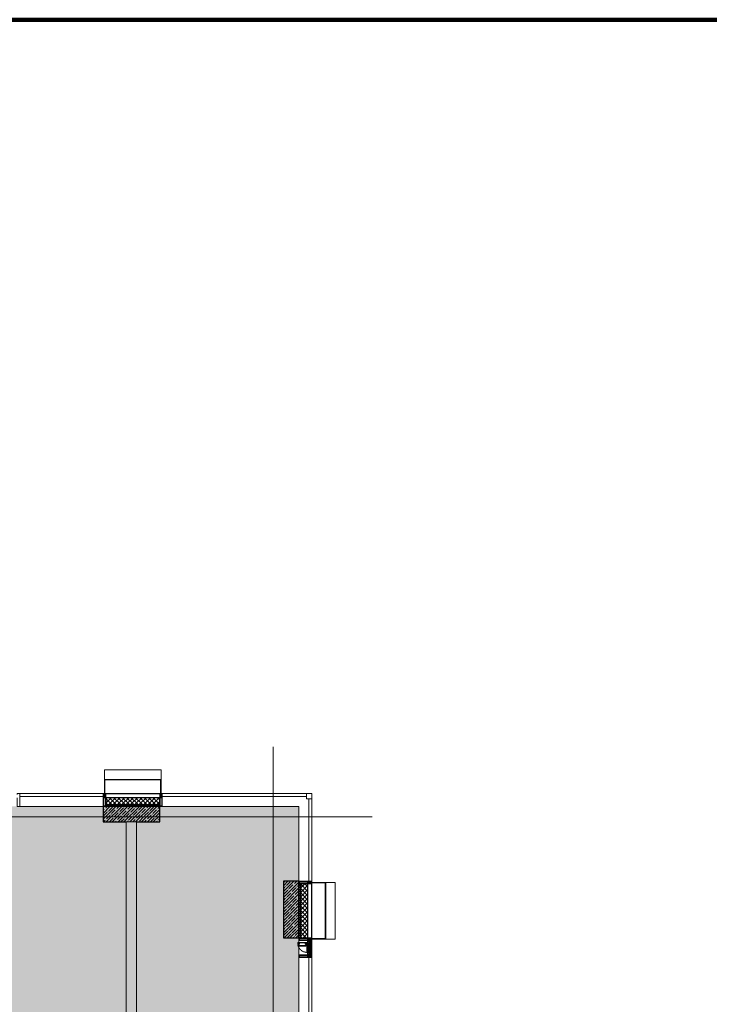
# Model space of a CAD drawing. Header units: millimetres. Extents: x -551130 to 178656, y -69521 to 202936.
# Tile 339 of 402: x -160223 to -146831, y 183830 to 202936. Entities that reach past the tile are written whole.
import ezdxf

# ---------------------------------------------------------------- set-up
doc = ezdxf.new("R2010")
doc.units = ezdxf.units.MM
doc.linetypes.add('-D1-02х01', pattern=[3, 2, -1])
doc.linetypes.add('-D1d1-15x02', pattern=[19, 15, -2, 0, -2])
doc.layers.get('Defpoints').update_dxf_attribs({"color": 31})
for name, color, linetype, lineweight in [('_0', 7, 'Continuous', 13), ('A-COLS', 7, 'Continuous', 5), ('A-DETL-GENF', 7, 'Continuous', 5), ('A-GLAZ', 7, 'Continuous', 5), ('A-GLAZ-CURT', 8, 'Continuous', 5), ('A-GLAZ-CWMG', 8, 'Continuous', 5), ('A-WALL', 7, 'Continuous', 5), ('A-WALL-FNSH', 8, 'Continuous', 5), ('I-WALL', 7, 'Continuous', 5), ('S-COLS', 7, 'Continuous', 5), ('S-GRID', 7, 'Continuous', 5)]:
    doc.layers.add(name, color=color, linetype=linetype, lineweight=lineweight)
pattern_1 = [(45, (0, 0), (-21.213203, 21.213203), []), (135, (0, 0), (-21.213203, -21.213203), [])]
pattern_2 = [(45, (0, 0), (-42.42641, 42.42641), []), (135, (0, 0), (-42.42641, -42.42641), [])]
pattern_3 = [(45, (-192252.935, 158219.386), (-57.02463, 57.02463), []), (45, (-192195.91, 158219.386), (-57.02463, 57.02463), [100.806, -20.161, 3.353, -16.808])]

# ---------------------------------------------------------------- blocks, each defined once
blk = doc.blocks.new('System Panel - A_PAN_Glass-5114044-50_AS_M_L17')
at = {"layer": 'A-GLAZ-CURT'}
for p, q in [((800, 55), (-800, 55)), ((-800, 55), (-800, 0)), ((-800, 0), (800, 0)), ((800, 0), (800, 55))]:
    blk.add_line(p, q, dxfattribs=at)
blk = doc.blocks.new('Rectangular Mullion - R_StandardFrame_50Wx250H-3574729-50_AS_M_L17')
at = {"layer": 'A-GLAZ-CWMG'}
blk.add_line((37450, 29450), (37450, 28000), dxfattribs=at)
blk = doc.blocks.new('Rectangular Mullion - 50Wx250H-2623690-50_AS_M_L17')
at = {"layer": 'A-DETL-GENF'}
for p, q in [((-25, 65), (-25, 250)), ((-25, 250), (0, 250)), ((-23, 237), (0, 237)), ((-23, 237), (-23, 74)), ((-15, 84), (-15, 237)), ((25, 250), (0, 250)), ((23, 237), (0, 237)), ((15, 84), (15, 237)), ((23, 237), (23, 74)), ((25, 65), (25, 250)), ((-14, 65), (-25, 65)), ((-24, 15), (-25, 14)), ((-25, 0), (-25, 14)), ((-22, 17), (-24, 17)), ((-24, 17), (-24, 15)), ((-23, 11), (-24, 15)), ((-23, 11), (-24, 10)), ((-24, 1), (-24, 10)), ((-24, 1), (-12, 1)), ((0, 84), (-23, 84)), ((-1, 74), (-23, 74)), ((-23, 10), (-22, 8)), ((-22, 17), (-22, 16)), ((-22, 16), (-21, 16)), ((-22, 8), (-22, 4)), ((-21, 4), (-22, 4)), ((-19, 18), (-21, 16)), ((-21, 4), (-21, 6)), ((-21, 6), (-14, 6)), ((-18, 17), (-19, 18)), ((-7, 17), (-18, 17)), ((-14, 71), (-14, 65)), ((-10, 71), (-14, 71)), ((-14, 6), (-14, 4)), ((-13, 4), (-14, 4)), ((-13, 8), (-11, 11)), ((-13, 8), (-12, 7)), ((-13, 4), (-12, 7)), ((-12, 9), (-12, 15)), ((-12, 15), (0, 15)), ((-12, 1), (-12, 7)), ((-10, 11), (-11, 11)), ((-10, 53), (-10, 71)), ((-9, 53), (-10, 53)), ((-10, 53), (-10, 17)), ((-10, 17), (-8, 17)), ((-10, 1), (-10, 11)), ((-5, 1), (-10, 1)), ((-9, 53), (-7, 55)), ((-9, 18), (-9, 23)), ((-8, 18), (-9, 18)), ((-9, 23), (-2, 30)), ((-8, 17), (-8, 18)), ((-7, 65), (-6, 67)), ((-7, 65), (-7, 55)), ((-7, 18), (-7, 17)), ((-3, 18), (-7, 18)), ((-4, 67), (-6, 67)), ((0, 8), (-5, 8)), ((-5, 1), (-5, 8)), ((-4, 67), (-3, 65)), ((-3, 65), (-3, 55)), ((-1, 53), (-3, 55)), ((-3, 18), (-3, 17)), ((-3, 17), (0, 17)), ((-2, 30), (0, 30)), ((0, 53), (-1, 53)), ((0, 84), (23, 84)), ((0, 53), (1, 53)), ((2, 30), (0, 30)), ((3, 17), (0, 17)), ((0, 15), (0, 17)), ((0, 15), (0, 17)), ((12, 15), (0, 15)), ((0, 0), (0, 8)), ((0, 8), (5, 8)), ((0, 0), (0, 8)), ((1, 74), (23, 74)), ((1, 53), (3, 55)), ((8, 23), (2, 30)), ((4, 67), (3, 65)), ((3, 65), (3, 55)), ((3, 18), (3, 17)), ((3, 18), (7, 18)), ((4, 67), (6, 67)), ((5, 1), (5, 8)), ((5, 1), (10, 1)), ((7, 65), (6, 67)), ((7, 65), (7, 55)), ((9, 53), (7, 55)), ((7, 18), (7, 17)), ((7, 17), (18, 17)), ((8, 18), (8, 18)), ((8, 17), (8, 18)), ((10, 17), (8, 17)), ((9, 53), (10, 53)), ((8, 18), (8, 23)), ((10, 71), (14, 71)), ((10, 53), (10, 71)), ((10, 53), (10, 17)), ((10, 11), (11, 11)), ((10, 1), (10, 11)), ((13, 8), (11, 11)), ((12, 9), (12, 15)), ((13, 8), (12, 7)), ((13, 4), (12, 7)), ((12, 1), (12, 7)), ((24, 1), (12, 1)), ((13, 4), (14, 4)), ((14, 71), (14, 65)), ((14, 65), (25, 65)), ((21, 6), (14, 6)), ((14, 6), (14, 4)), ((18, 17), (19, 18)), ((19, 18), (21, 16)), ((22, 16), (21, 16)), ((21, 4), (21, 6)), ((21, 4), (22, 4)), ((22, 17), (22, 16)), ((22, 17), (24, 17)), ((23, 10), (22, 8)), ((22, 8), (22, 4)), ((23, 11), (24, 15)), ((23, 11), (24, 10)), ((24, 17), (24, 15)), ((24, 15), (25, 14)), ((24, 1), (24, 10)), ((25, 0), (25, 14)), ((-25, 0), (0, 0)), ((25, 0), (0, 0))]:
    blk.add_line(p, q, dxfattribs=at)
for centre, start, end in [((-1, 73), 360, 90), ((1, 73), 90, 180)]:
    blk.add_arc(centre, 0.5, start, end, dxfattribs=at)
blk = doc.blocks.new('Rectangular Mullion - R_StandardFrame_50Wx250H-4796333-50_AS_M_L17')
at = {"layer": 'A-GLAZ-CWMG', "lineweight": 9}
for p, q in [((-25, -250), (-25, 0)), ((-25, 0), (25, 0)), ((25, 0), (25, -250)), ((25, -250), (-25, -250))]:
    blk.add_line(p, q, dxfattribs=at)
blk = doc.blocks.new('System Panel - A_PAN_Glass-5114043-50_AS_M_L17')
at = {"layer": 'A-GLAZ-CURT'}
for p, q in [((785, 55), (-785, 55)), ((-785, 55), (-785, 0)), ((785, 0), (785, 55)), ((-785, 0), (785, 0))]:
    blk.add_line(p, q, dxfattribs=at)
blk = doc.blocks.new('Rectangular Mullion - R_StandardFrame_50Wx250H-3342956-50_AS_M_L17')
at = {"layer": 'A-GLAZ-CWMG'}
blk.add_line((37450, 26520), (37450, 24950), dxfattribs=at)
blk = doc.blocks.new('System Panel - A_PAN_Glass-5026825-50_AS_M_L17')
at = {"layer": 'A-GLAZ-CURT'}
for p, q in [((1400, 0), (-1400, 0)), ((-1400, 0), (-1400, -55)), ((1400, -55), (1400, 0)), ((-1400, -55), (1400, -55))]:
    blk.add_line(p, q, dxfattribs=at)
blk = doc.blocks.new('Rectangular Mullion - R_StandardFrame_50Wx250H-3574730-50_AS_M_L17')
at = {"layer": 'A-GLAZ-CWMG'}
blk.add_line((37450, 29450), (34800, 29450), dxfattribs=at)
blk = doc.blocks.new('Quad Corner Mullion - Q_0_100_-50-4053658-50_AS_M_L17')
at = {"layer": 'A-GLAZ-CWMG', "lineweight": 9}
for p, q in [((-100, 100), (0, 100)), ((-100, 0), (-100, 100)), ((0, 0), (-100, 0)), ((0, 100), (0, 0))]:
    blk.add_line(p, q, dxfattribs=at)
blk = doc.blocks.new('Rectangular Mullion - R_StandardFrame_50Wx250H-4049022-50_AS_M_L17')
at = {"layer": 'A-GLAZ-CWMG', "lineweight": 9}
for p, q in [((-25, 0), (-25, 250)), ((-25, 250), (25, 250)), ((25, 250), (25, 0)), ((25, 0), (-25, 0))]:
    blk.add_line(p, q, dxfattribs=at)
blk = doc.blocks.new('System Panel - A_PAN_Glass-5026823-50_AS_M_L17')
at = {"layer": 'A-GLAZ-CURT'}
for p, q in [((810, 0), (-810, 0)), ((-810, 0), (-810, -55)), ((810, -55), (810, 0)), ((-810, -55), (810, -55))]:
    blk.add_line(p, q, dxfattribs=at)
blk = doc.blocks.new('Rectangular Mullion - R_StandardFrame_50Wx250H-3342963-50_AS_M_L17')
at = {"layer": 'A-GLAZ-CWMG'}
blk.add_line((21250, 29450), (19630, 29450), dxfattribs=at)
blk = doc.blocks.new('Rectangular Mullion - R_StandardFrame_50Wx250H-3538113-50_AS_M_L17')
at = {"layer": 'A-GLAZ-CWMG', "lineweight": 9}
for p, q in [((-25, 84), (-25, 250)), ((-25, 250), (25, 250)), ((25, 250), (25, 0)), ((-25, 0), (-25, 17)), ((25, 0), (-25, 0))]:
    blk.add_line(p, q, dxfattribs=at)
blk = doc.blocks.new('Rectangular Mullion - 50Wx250H-V1-50_AS_M_L17')
at = {"layer": 'A-DETL-GENF'}
for p, q in [((-25, 84), (-25, 250)), ((-25, 250), (0, 250)), ((-23, 237), (0, 237)), ((-23, 237), (-23, 84)), ((-15, 84), (-15, 237)), ((25, 250), (0, 250)), ((23, 237), (0, 237)), ((15, 84), (15, 237)), ((23, 237), (23, 74)), ((25, 65), (25, 250)), ((-24, 15), (-25, 14)), ((-25, 0), (-25, 14)), ((-24, 17), (-24, 15)), ((-23, 11), (-24, 15)), ((-23, 11), (-24, 10)), ((-24, 1), (-24, 10)), ((-24, 1), (-12, 1)), ((-23, 10), (-22, 8)), ((-22, 17), (-22, 16)), ((-22, 16), (-21, 16)), ((-22, 8), (-22, 4)), ((-21, 4), (-22, 4)), ((-20, 17), (-21, 16)), ((-21, 4), (-21, 6)), ((-21, 6), (-14, 6)), ((-7, 17), (-18, 17)), ((0, 84), (-15, 84)), ((-1, 74), (-15, 74)), ((-14, 6), (-14, 4)), ((-13, 4), (-14, 4)), ((-13, 8), (-11, 11)), ((-13, 8), (-12, 7)), ((-13, 4), (-12, 7)), ((-10, 71), (-12, 71)), ((-12, 9), (-12, 15)), ((-12, 15), (0, 15)), ((-12, 1), (-12, 7)), ((-10, 11), (-11, 11)), ((-10, 57), (-10, 71)), ((-10, 1), (-10, 11)), ((-5, 1), (-10, 1)), ((-7, 65), (-6, 67)), ((-7, 65), (-7, 57)), ((-4, 67), (-6, 67)), ((0, 8), (-5, 8)), ((-5, 1), (-5, 8)), ((-4, 67), (-3, 65)), ((-3, 65), (-3, 57)), ((-3, 17), (0, 17)), ((0, 84), (23, 84)), ((3, 17), (0, 17)), ((0, 15), (0, 17)), ((0, 15), (0, 17)), ((12, 15), (0, 15)), ((0, 0), (0, 8)), ((0, 8), (5, 8)), ((0, 0), (0, 8)), ((1, 74), (23, 74)), ((4, 67), (3, 65)), ((3, 65), (3, 57)), ((4, 67), (6, 67)), ((5, 1), (5, 8)), ((5, 1), (10, 1)), ((7, 65), (6, 67)), ((8, 23), (6, 25)), ((6, 18), (7, 18)), ((7, 65), (7, 55)), ((9, 53), (7, 55)), ((7, 18), (7, 17)), ((7, 17), (18, 17)), ((8, 18), (8, 18)), ((8, 17), (8, 18)), ((10, 17), (8, 17)), ((9, 53), (10, 53)), ((8, 18), (8, 23)), ((10, 71), (14, 71)), ((10, 53), (10, 71)), ((10, 53), (10, 17)), ((10, 11), (11, 11)), ((10, 1), (10, 11)), ((13, 8), (11, 11)), ((12, 9), (12, 15)), ((13, 8), (12, 7)), ((13, 4), (12, 7)), ((12, 1), (12, 7)), ((24, 1), (12, 1)), ((13, 4), (14, 4)), ((14, 71), (14, 65)), ((14, 65), (25, 65)), ((21, 6), (14, 6)), ((14, 6), (14, 4)), ((18, 17), (19, 18)), ((19, 18), (21, 16)), ((22, 16), (21, 16)), ((21, 4), (21, 6)), ((21, 4), (22, 4)), ((22, 17), (22, 16)), ((22, 17), (24, 17)), ((23, 10), (22, 8)), ((22, 8), (22, 4)), ((23, 11), (24, 15)), ((23, 11), (24, 10)), ((24, 17), (24, 15)), ((24, 15), (25, 14)), ((24, 1), (24, 10)), ((25, 0), (25, 14)), ((-25, 0), (0, 0)), ((25, 0), (0, 0))]:
    blk.add_line(p, q, dxfattribs=at)
for centre, start, end in [((-1, 73), 360, 90), ((1, 73), 90, 180)]:
    blk.add_arc(centre, 0.5, start, end, dxfattribs=at)
blk = doc.blocks.new('Rectangular Mullion - R_StandardFrame_50Wx250H-4796711-50_AS_M_L17')
at = {"layer": 'A-GLAZ-CWMG', "lineweight": 9}
for p, q in [((-25, -17), (-25, 0)), ((-25, 0), (25, 0)), ((25, 0), (25, -250)), ((-25, -250), (-25, -84)), ((25, -250), (-25, -250))]:
    blk.add_line(p, q, dxfattribs=at)
blk = doc.blocks.new('A_PAN_Створка - 383мм-V35-50_AS_M_L17')
at = {"layer": 'A-GLAZ-CURT'}
h = blk.add_hatch(dxfattribs=at)
h.set_pattern_fill('FP_36', color=256, style=0, pattern_type=2)
h.set_pattern_definition([(315, (-26710, 37700), (14.142136, 14.142136), []), (45, (-26710, 37700), (-14.142136, 14.142136), [])])
h.paths.add_polyline_path([(-57, 36), (-55, 34), (-55, 32), (55, 32), (55, 34), (57, 36), (57, 61), (55, 63), (54, 83), (-55, 82), (-55, 63), (-57, 61)])
at = {"layer": 'A-DETL-GENF', "color": 9, "true_color": 0xc8c8c8}
for p, q in [((40, 249), (31, 240)), ((31, 118), (31, 240)), ((41, 234), (39, 234)), ((39, 179), (39, 234)), ((70, 249), (40, 249)), ((41, 234), (43, 236)), ((45, 245), (42, 240)), ((42, 240), (43, 236)), ((46, 247), (45, 245)), ((63, 247), (46, 247)), ((64, 245), (63, 247)), ((64, 245), (67, 241)), ((67, 241), (69, 240)), ((69, 240), (69, 236)), ((69, 236), (71, 234)), ((70, 253), (70, 249)), ((95, 253), (70, 253)), ((71, 234), (89, 234)), ((74, 248), (74, 253)), ((89, 248), (74, 248)), ((89, 253), (89, 248)), ((89, 234), (91, 233)), ((91, 125), (91, 233)), ((93, 248), (93, 253)), ((98, 248), (93, 248)), ((95, 271), (95, 253)), ((100, 271), (95, 271)), ((98, 262), (95, 262)), ((98, 262), (98, 248)), ((100, 271), (100, 88)), ((40, 109), (31, 118)), ((39, 179), (39, 124)), ((41, 124), (39, 124)), ((70, 109), (40, 109)), ((41, 124), (43, 122)), ((42, 118), (43, 122)), ((45, 113), (42, 118)), ((46, 111), (45, 113)), ((63, 111), (46, 111)), ((64, 113), (63, 111)), ((64, 113), (67, 117)), ((67, 117), (69, 118)), ((69, 122), (71, 124)), ((69, 118), (69, 122)), ((70, 105), (70, 109)), ((95, 105), (70, 105)), ((71, 124), (89, 124)), ((74, 110), (74, 105)), ((89, 110), (74, 110)), ((89, 124), (91, 125)), ((89, 105), (89, 110)), ((93, 110), (93, 105)), ((98, 110), (93, 110)), ((95, 88), (95, 105)), ((98, 96), (95, 96)), ((100, 88), (95, 88)), ((98, 96), (98, 110))]:
    blk.add_line(p, q, dxfattribs=at)
at = {"layer": 'A-DETL-GENF'}
for p, q in [((-92, 92), (-92, 88)), ((-92, 92), (91, 92)), ((-92, 88), (-74, 88)), ((-83, 90), (-69, 90)), ((-83, 90), (-83, 88)), ((-74, 88), (-74, 62)), ((-69, 86), (-74, 86)), ((-74, 82), (-69, 82)), ((-69, 67), (-74, 67)), ((-74, 62), (-70, 62)), ((-70, 62), (-70, 32)), ((-70, 32), (-61, 23)), ((-69, 90), (-69, 86)), ((-69, 82), (-69, 67)), ((-68, 89), (-67, 90)), ((-68, 62), (-68, 89)), ((-62, 62), (-68, 62)), ((-66, 57), (-68, 56)), ((-68, 56), (-68, 38)), ((-68, 38), (-66, 37)), ((-67, 90), (-57, 90)), ((-66, 57), (-62, 59)), ((-66, 37), (-61, 35)), ((-60, 68), (-62, 65)), ((-62, 65), (-62, 62)), ((-62, 59), (-61, 61)), ((-61, 61), (-57, 61)), ((-61, 35), (-57, 36)), ((61, 23), (-61, 23)), ((-56, 68), (-60, 68)), ((-57, 90), (-56, 89)), ((-57, 61), (-55, 64)), ((-55, 63), (-57, 61)), ((-57, 61), (-57, 36)), ((-57, 36), (-55, 34)), ((-55, 34), (-57, 36)), ((-56, 89), (-56, 68)), ((-54, 90), (-55, 89)), ((-55, 89), (-55, 86)), ((-55, 86), (-54, 85)), ((-54, 83), (-55, 82)), ((-55, 82), (-54, 83)), ((-55, 82), (-55, 63)), ((-55, 64), (-55, 82)), ((-55, 34), (-55, 32)), ((-55, 34), (-55, 32)), ((-55, 32), (55, 32)), ((0, 32), (-55, 32)), ((-54, 31), (-55, 30)), ((-55, 30), (-55, 26)), ((-55, 26), (-54, 25)), ((54, 90), (-54, 90)), ((-54, 85), (54, 85)), ((54, 83), (-54, 83)), ((54, 83), (-54, 83)), ((54, 31), (-54, 31)), ((-54, 25), (54, 25)), ((0, 32), (55, 32)), ((54, 90), (55, 89)), ((55, 86), (54, 85)), ((55, 82), (54, 83)), ((55, 82), (54, 83)), ((54, 31), (55, 30)), ((55, 26), (54, 25)), ((55, 89), (55, 86)), ((55, 63), (55, 82)), ((55, 64), (55, 82)), ((57, 61), (55, 64)), ((57, 61), (55, 63)), ((55, 34), (57, 36)), ((55, 34), (57, 36)), ((55, 32), (55, 34)), ((55, 34), (55, 32)), ((55, 30), (55, 26)), ((57, 90), (56, 89)), ((56, 89), (56, 68)), ((56, 68), (60, 68)), ((67, 90), (57, 90)), ((57, 36), (57, 61)), ((61, 61), (57, 61)), ((61, 35), (57, 36)), ((60, 68), (62, 65)), ((62, 59), (61, 61)), ((66, 37), (61, 35)), ((70, 32), (61, 23)), ((62, 65), (62, 62)), ((62, 62), (68, 62)), ((66, 57), (62, 59)), ((66, 57), (68, 56)), ((68, 38), (66, 37)), ((68, 89), (67, 90)), ((68, 62), (68, 89)), ((68, 56), (68, 38)), ((69, 90), (69, 86)), ((83, 90), (69, 90)), ((69, 86), (74, 86)), ((69, 82), (69, 67)), ((74, 82), (69, 82)), ((69, 67), (74, 67)), ((70, 62), (70, 32)), ((74, 62), (70, 62)), ((91, 88), (74, 88)), ((74, 88), (74, 62)), ((83, 90), (83, 88)), ((91, 92), (91, 88))]:
    blk.add_line(p, q, dxfattribs=at)
at = {"layer": 'A-GLAZ'}
for p, q in [((-171, 57), (-156, 57)), ((-171, 17), (-171, 57)), ((-171, 55), (-152, 55)), ((-171, 18), (-153, 18)), ((-68, 17), (-171, 17)), ((-153, 74), (-150, 74)), ((-153, 60), (-153, 74)), ((-153, 18), (-152, 20)), ((-152, 20), (-152, 74)), ((-150, 84), (-78, 84)), ((-150, 74), (-150, 84)), ((-150, 70), (-150, 74)), ((-145, 70), (-150, 70)), ((-150, 34), (-150, 68)), ((-150, 68), (-144, 68)), ((-150, 57), (-132, 57)), ((-136, 52), (-150, 52)), ((-136, 34), (-150, 34)), ((-150, 29), (-132, 29)), ((-150, 17), (-150, 29)), ((-132, 19), (-150, 19)), ((-149, 83), (-132, 83)), ((-149, 81), (-149, 83)), ((-144, 81), (-149, 81)), ((-145, 70), (-145, 80)), ((-144, 68), (-144, 81)), ((-137, 55), (-136, 51)), ((-132, 55), (-137, 55)), ((-137, 31), (-136, 35)), ((-132, 31), (-137, 31)), ((-132, 49), (-136, 51)), ((-132, 37), (-136, 35)), ((-132, 54), (-133, 52)), ((-133, 52), (-130, 50)), ((-133, 34), (-130, 35)), ((-132, 32), (-133, 34)), ((-132, 57), (-132, 83)), ((-132, 54), (-132, 55)), ((-132, 49), (-132, 37)), ((-132, 32), (-132, 31)), ((-132, 29), (-132, 19)), ((-131, 83), (-121, 83)), ((-131, 83), (-131, 65)), ((-131, 65), (-121, 65)), ((-131, 56), (-131, 63)), ((-121, 63), (-131, 63)), ((-131, 56), (-121, 56)), ((-131, 55), (-131, 53)), ((-121, 55), (-131, 55)), ((-129, 51), (-131, 53)), ((-129, 35), (-131, 33)), ((-131, 31), (-131, 33)), ((-121, 31), (-131, 31)), ((-131, 29), (-121, 29)), ((-131, 18), (-131, 29)), ((-121, 18), (-131, 18)), ((-130, 50), (-129, 51)), ((-130, 35), (-130, 50)), ((-130, 35), (-129, 35)), ((-122, 51), (-121, 53)), ((-118, 52), (-122, 50)), ((-122, 50), (-122, 51)), ((-122, 35), (-122, 50)), ((-122, 35), (-121, 33)), ((-122, 35), (-122, 35)), ((-118, 34), (-122, 35)), ((-121, 83), (-121, 65)), ((-121, 56), (-121, 63)), ((-121, 55), (-121, 53)), ((-121, 31), (-121, 33)), ((-121, 18), (-121, 29)), ((-120, 49), (-116, 51)), ((-120, 49), (-120, 37)), ((-120, 37), (-116, 35)), ((-119, 83), (-92, 83)), ((-119, 57), (-119, 83)), ((-92, 57), (-119, 57)), ((-119, 55), (-115, 55)), ((-119, 54), (-119, 55)), ((-119, 54), (-118, 52)), ((-119, 32), (-118, 34)), ((-119, 32), (-119, 31)), ((-119, 31), (-115, 31)), ((-92, 29), (-119, 29)), ((-119, 29), (-119, 19)), ((-119, 19), (-92, 19)), ((-115, 55), (-116, 51)), ((-115, 31), (-116, 35)), ((-94, 53), (-115, 53)), ((-94, 33), (-115, 33)), ((-90, 51), (-94, 53)), ((-90, 35), (-94, 33)), ((-92, 92), (91, 92)), ((-92, 88), (-92, 92)), ((-74, 88), (-92, 88)), ((-92, 57), (-92, 83)), ((-92, 19), (-92, 29)), ((-91, 83), (-80, 83)), ((-91, 65), (-91, 83)), ((-80, 65), (-91, 65)), ((-91, 63), (-91, 57)), ((-80, 63), (-91, 63)), ((-91, 57), (-86, 57)), ((-91, 19), (-91, 29)), ((-91, 29), (-86, 29)), ((-87, 19), (-91, 19)), ((-90, 52), (-89, 54)), ((-90, 52), (-90, 51)), ((-90, 35), (-90, 51)), ((-90, 32), (-90, 35)), ((-86, 32), (-90, 32)), ((-86, 54), (-89, 54)), ((-87, 22), (-86, 22)), ((-87, 20), (-87, 22)), ((-87, 20), (-87, 19)), ((-85, 20), (-87, 20)), ((-86, 57), (-86, 54)), ((-86, 54), (-78, 46)), ((-86, 29), (-86, 32)), ((-86, 22), (-86, 29)), ((-86, 18), (-86, 20)), ((-76, 18), (-86, 18)), ((-85, 84), (-85, 88)), ((-85, 88), (-78, 88)), ((-78, 84), (-85, 84)), ((-83, 20), (-85, 20)), ((-70, 34), (-83, 20)), ((-80, 83), (-80, 81)), ((-80, 81), (-78, 81)), ((-80, 66), (-80, 65)), ((-78, 66), (-80, 66)), ((-80, 61), (-80, 63)), ((-78, 61), (-80, 61)), ((-78, 88), (-78, 84)), ((-78, 84), (-74, 84)), ((-78, 84), (-78, 23)), ((-78, 66), (-78, 61)), ((-78, 46), (-78, 37)), ((-78, 37), (-70, 37)), ((-78, 23), (-68, 23)), ((-76, 23), (-73, 23)), ((-76, 22), (-76, 23)), ((-76, 22), (-76, 18)), ((-75, 22), (-76, 22)), ((-75, 18), (-75, 22)), ((-69, 18), (-75, 18)), ((-74, 62), (-74, 88)), ((-70, 62), (-74, 62)), ((-67, 29), (-73, 23)), ((-70, 32), (-70, 62)), ((-70, 37), (-70, 34)), ((-61, 23), (-70, 32)), ((-69, 22), (-69, 18)), ((-68, 22), (-69, 22)), ((-68, 23), (-65, 27)), ((-68, 23), (-65, 27)), ((-68, 22), (-68, 23)), ((-68, 17), (-68, 23)), ((-61, 23), (-68, 17)), ((68, 17), (-68, 17)), ((-68, 17), (68, 17)), ((-65, 27), (-67, 29)), ((-65, 27), (-61, 23)), ((61, 23), (-61, 23)), ((70, 32), (61, 23)), ((61, 23), (65, 27)), ((68, 17), (61, 23)), ((65, 27), (67, 29)), ((68, 23), (65, 27)), ((65, 27), (68, 23)), ((67, 29), (73, 23)), ((68, 22), (68, 23)), ((68, 23), (68, 17)), ((68, 23), (78, 23)), ((68, 22), (69, 22)), ((171, 17), (68, 17)), ((69, 22), (69, 18)), ((69, 18), (75, 18)), ((70, 62), (70, 32)), ((74, 62), (70, 62)), ((70, 37), (70, 34)), ((78, 37), (70, 37)), ((70, 34), (83, 20)), ((76, 23), (73, 23)), ((74, 88), (74, 62)), ((91, 88), (74, 88)), ((74, 84), (78, 84)), ((75, 22), (76, 22)), ((75, 18), (75, 22)), ((76, 22), (76, 23)), ((76, 22), (76, 18)), ((76, 18), (86, 18)), ((78, 88), (78, 84)), ((85, 88), (78, 88)), ((78, 84), (85, 84)), ((78, 84), (150, 84)), ((78, 23), (78, 84)), ((80, 81), (78, 81)), ((78, 66), (78, 61)), ((78, 66), (80, 66)), ((78, 61), (80, 61)), ((86, 54), (78, 46)), ((78, 46), (78, 37)), ((91, 83), (80, 83)), ((80, 83), (80, 81)), ((80, 66), (80, 65)), ((80, 65), (91, 65)), ((80, 63), (91, 63)), ((80, 61), (80, 63)), ((83, 20), (85, 20)), ((85, 84), (85, 88)), ((85, 20), (87, 20)), ((86, 57), (86, 54)), ((91, 57), (86, 57)), ((86, 54), (89, 54)), ((86, 32), (90, 32)), ((86, 29), (86, 32)), ((86, 22), (86, 29)), ((91, 29), (86, 29)), ((87, 22), (86, 22)), ((86, 18), (86, 20)), ((87, 20), (87, 22)), ((87, 20), (87, 19)), ((87, 19), (91, 19)), ((90, 52), (89, 54)), ((90, 51), (94, 53)), ((90, 52), (90, 51)), ((90, 35), (90, 51)), ((90, 35), (94, 33)), ((90, 32), (90, 35)), ((91, 92), (91, 88)), ((91, 65), (91, 83)), ((91, 63), (91, 57)), ((91, 19), (91, 29)), ((119, 83), (92, 83)), ((92, 57), (92, 83)), ((92, 57), (119, 57)), ((92, 19), (92, 29)), ((92, 29), (119, 29)), ((119, 19), (92, 19)), ((94, 53), (115, 53)), ((94, 33), (115, 33)), ((115, 55), (116, 51)), ((119, 55), (115, 55)), ((115, 31), (116, 35)), ((119, 31), (115, 31)), ((120, 49), (116, 51)), ((120, 37), (116, 35)), ((119, 54), (118, 52)), ((118, 52), (122, 50)), ((118, 34), (122, 35)), ((119, 32), (118, 34)), ((119, 57), (119, 83)), ((119, 54), (119, 55)), ((119, 32), (119, 31)), ((119, 29), (119, 19)), ((120, 49), (120, 37)), ((121, 83), (121, 65)), ((131, 83), (121, 83)), ((131, 65), (121, 65)), ((121, 56), (121, 63)), ((121, 63), (131, 63)), ((131, 56), (121, 56)), ((121, 55), (121, 53)), ((121, 55), (131, 55)), ((122, 51), (121, 53)), ((122, 35), (121, 33)), ((121, 31), (121, 33)), ((121, 31), (131, 31)), ((121, 18), (121, 29)), ((131, 29), (121, 29)), ((121, 18), (131, 18)), ((122, 50), (122, 51)), ((122, 35), (122, 50)), ((122, 35), (122, 35)), ((129, 51), (131, 53)), ((130, 50), (129, 51)), ((129, 35), (131, 33)), ((130, 35), (129, 35)), ((133, 52), (130, 50)), ((130, 35), (130, 50)), ((133, 34), (130, 35)), ((131, 83), (131, 65)), ((131, 56), (131, 63)), ((131, 55), (131, 53)), ((131, 31), (131, 33)), ((131, 18), (131, 29)), ((132, 57), (132, 83)), ((149, 83), (132, 83)), ((150, 57), (132, 57)), ((132, 55), (137, 55)), ((132, 54), (132, 55)), ((132, 54), (133, 52)), ((132, 49), (136, 51)), ((132, 49), (132, 37)), ((132, 37), (136, 35)), ((132, 32), (133, 34)), ((132, 32), (132, 31)), ((132, 31), (137, 31)), ((150, 29), (132, 29)), ((132, 29), (132, 19)), ((132, 19), (150, 19)), ((137, 55), (136, 51)), ((136, 52), (150, 52)), ((137, 31), (136, 35)), ((136, 34), (150, 34)), ((144, 81), (149, 81)), ((144, 68), (144, 81)), ((150, 68), (144, 68)), ((145, 70), (145, 80)), ((145, 70), (150, 70)), ((149, 81), (149, 83)), ((150, 84), (150, 74)), ((150, 70), (150, 74)), ((150, 74), (153, 74)), ((150, 34), (150, 68)), ((150, 17), (150, 29)), ((152, 20), (152, 74)), ((171, 55), (152, 55)), ((153, 18), (152, 20)), ((153, 74), (153, 60)), ((171, 18), (153, 18)), ((156, 57), (171, 57)), ((171, 57), (171, 17))]:
    blk.add_line(p, q, dxfattribs=at)
at = {"layer": 'A-GLAZ', "linetype": '-D1-02х01'}
blk.add_arc((91, 88), 183, 88.8555, 178.5909, dxfattribs=at)
at = {"layer": 'A-GLAZ'}
for centre, start, end in [((-156, 60), 270, 360), ((156, 60), 180, 270)]:
    blk.add_arc(centre, 3, start, end, dxfattribs=at)
blk = doc.blocks.new('Rectangular Mullion - 50Wx250H-V4-50_AS_M_L17')
at = {"layer": 'A-DETL-GENF'}
for p, q in [((-25, 65), (-25, 250)), ((-25, 250), (0, 250)), ((-23, 237), (0, 237)), ((-23, 237), (-23, 74)), ((-15, 84), (-15, 237)), ((25, 250), (0, 250)), ((23, 237), (0, 237)), ((15, 84), (15, 237)), ((23, 237), (23, 84)), ((25, 84), (25, 250)), ((-14, 65), (-25, 65)), ((-24, 15), (-25, 14)), ((-25, 0), (-25, 14)), ((-22, 17), (-24, 17)), ((-24, 17), (-24, 15)), ((-23, 11), (-24, 15)), ((-23, 11), (-24, 10)), ((-24, 1), (-24, 10)), ((-24, 1), (-12, 1)), ((0, 84), (-23, 84)), ((-1, 74), (-23, 74)), ((-23, 10), (-22, 8)), ((-22, 17), (-22, 16)), ((-22, 16), (-21, 16)), ((-22, 8), (-22, 4)), ((-21, 4), (-22, 4)), ((-19, 18), (-21, 16)), ((-21, 4), (-21, 6)), ((-21, 6), (-14, 6)), ((-18, 17), (-19, 18)), ((-7, 17), (-18, 17)), ((-14, 71), (-14, 65)), ((-10, 71), (-14, 71)), ((-14, 6), (-14, 4)), ((-13, 4), (-14, 4)), ((-13, 8), (-11, 11)), ((-13, 8), (-12, 7)), ((-13, 4), (-12, 7)), ((-12, 9), (-12, 15)), ((-12, 15), (0, 15)), ((-12, 1), (-12, 7)), ((-10, 11), (-11, 11)), ((-10, 53), (-10, 71)), ((-9, 53), (-10, 53)), ((-10, 53), (-10, 17)), ((-10, 17), (-8, 17)), ((-10, 1), (-10, 11)), ((-5, 1), (-10, 1)), ((-9, 53), (-7, 55)), ((-9, 18), (-9, 23)), ((-8, 18), (-9, 18)), ((-9, 23), (-6, 25)), ((-8, 17), (-8, 18)), ((-7, 65), (-6, 67)), ((-7, 65), (-7, 55)), ((-7, 18), (-7, 17)), ((-6, 18), (-7, 18)), ((-4, 67), (-6, 67)), ((0, 8), (-5, 8)), ((-5, 1), (-5, 8)), ((-4, 67), (-3, 65)), ((-3, 65), (-3, 57)), ((-3, 17), (0, 17)), ((0, 84), (15, 84)), ((3, 17), (0, 17)), ((0, 15), (0, 17)), ((0, 15), (0, 17)), ((12, 15), (0, 15)), ((0, 0), (0, 8)), ((0, 8), (5, 8)), ((0, 0), (0, 8)), ((1, 74), (15, 74)), ((4, 67), (3, 65)), ((3, 65), (3, 57)), ((4, 67), (6, 67)), ((5, 1), (5, 8)), ((5, 1), (10, 1)), ((7, 65), (6, 67)), ((7, 65), (7, 57)), ((7, 17), (18, 17)), ((10, 71), (12, 71)), ((10, 57), (10, 71)), ((10, 11), (11, 11)), ((10, 1), (10, 11)), ((13, 8), (11, 11)), ((12, 9), (12, 15)), ((13, 8), (12, 7)), ((13, 4), (12, 7)), ((12, 1), (12, 7)), ((24, 1), (12, 1)), ((13, 4), (14, 4)), ((21, 6), (14, 6)), ((14, 6), (14, 4)), ((20, 17), (21, 16)), ((22, 16), (21, 16)), ((21, 4), (21, 6)), ((21, 4), (22, 4)), ((22, 17), (22, 16)), ((23, 10), (22, 8)), ((22, 8), (22, 4)), ((23, 11), (24, 15)), ((23, 11), (24, 10)), ((24, 17), (24, 15)), ((24, 15), (25, 14)), ((24, 1), (24, 10)), ((25, 0), (25, 14)), ((-25, 0), (0, 0)), ((25, 0), (0, 0))]:
    blk.add_line(p, q, dxfattribs=at)
for centre, start, end in [((-1, 73), 360, 90), ((1, 73), 90, 180)]:
    blk.add_arc(centre, 0.5, start, end, dxfattribs=at)
blk = doc.blocks.new('Rectangular Mullion - R_StandardFrame_50Wx250H-V36-50_AS_M_L17')
at = {"layer": 'A-GLAZ-CWMG', "lineweight": 9}
for p, q in [((-25, -250), (-25, 0)), ((-25, 0), (25, 0)), ((25, 0), (25, -17)), ((25, -84), (25, -250)), ((25, -250), (-25, -250))]:
    blk.add_line(p, q, dxfattribs=at)
blk = doc.blocks.new('Rectangular Mullion - R_StandardFrame_50Wx250H-V37-50_AS_M_L17')
at = {"layer": 'A-GLAZ-CWMG'}
for p, q in [((37450, 26810), (37450, 26850)), ((37450, 26570), (37450, 26780)), ((37700, 26570), (37700, 26850))]:
    blk.add_line(p, q, dxfattribs=at)
blk = doc.blocks.new('RST_AR_KMN_R22_B3_FCD_rvt-1-50_AS_M_L17')
at = {"layer": 'A-WALL'}
h = blk.add_hatch(dxfattribs=at)
h.set_pattern_fill('FP_7', color=256, style=0, pattern_type=2)
h.set_pattern_definition(pattern_2)
h.paths.add_polyline_path([(33700, 29480), (34750, 29480), (34750, 29620), (33700, 29620)])
h = blk.add_hatch(dxfattribs=at)
h.set_pattern_fill('FP_6', color=256, style=0, pattern_type=2)
h.set_pattern_definition(pattern_1)
h.paths.add_polyline_path([(34750, 29450), (34750, 29480), (33700, 29480), (33700, 29450)])
h = blk.add_hatch(dxfattribs=at)
h.set_pattern_fill('FP_6', color=256, style=0, pattern_type=2)
h.set_pattern_definition(pattern_1)
h.paths.add_polyline_path([(37480, 26900), (37480, 27950), (37450, 27950), (37450, 26900)])
h = blk.add_hatch(dxfattribs=at)
h.set_pattern_fill('FP_7', color=256, style=0, pattern_type=2)
h.set_pattern_definition(pattern_2)
h.paths.add_polyline_path([(37620, 26900), (37620, 27950), (37480, 27950), (37480, 26900), (37562, 26900)])
at = {"layer": 'A-COLS'}
for p, q in [((34775, 30158), (33675, 30158)), ((33675, 29975), (33675, 30158)), ((34775, 30158), (34775, 29975)), ((37975, 27975), (38158, 27975)), ((38158, 26875), (38158, 27975)), ((38158, 26875), (37975, 26875))]:
    blk.add_line(p, q, dxfattribs=at)
at = {"layer": 'A-COLS', "lineweight": 18}
for p, q in [((34775, 29975), (33675, 29975)), ((33675, 29975), (33675, 29700)), ((33685, 29700), (33685, 29965)), ((33685, 29965), (34765, 29965)), ((34765, 29965), (34765, 29700)), ((34775, 29700), (34775, 29975)), ((33675, 29700), (33685, 29700)), ((34765, 29700), (34775, 29700)), ((37975, 27975), (37700, 27975)), ((37700, 27975), (37700, 27965)), ((37700, 27965), (37965, 27965)), ((37965, 27965), (37965, 26885)), ((37975, 26875), (37975, 27975)), ((37965, 26885), (37700, 26885)), ((37700, 26885), (37700, 26875)), ((37700, 26875), (37975, 26875))]:
    blk.add_line(p, q, dxfattribs=at)
at = {"layer": 'A-WALL'}
for p, q in [((33700, 29695), (33700, 29620)), ((34750, 29695), (33700, 29695)), ((34750, 29620), (34750, 29695)), ((33700, 29480), (33700, 29450)), ((33700, 29450), (34750, 29450)), ((34750, 29450), (34750, 29480)), ((37480, 27950), (37450, 27950)), ((37450, 27950), (37450, 26900)), ((37695, 27950), (37620, 27950)), ((37695, 27950), (37695, 26900)), ((37450, 26900), (37480, 26900)), ((37620, 26900), (37695, 26900))]:
    blk.add_line(p, q, dxfattribs=at)
at = {"layer": 'A-WALL', "lineweight": 25}
for p, q in [((33700, 29620), (33700, 29480)), ((34750, 29620), (33700, 29620)), ((34750, 29480), (34750, 29620)), ((34750, 29480), (33700, 29480)), ((37620, 27950), (37480, 27950)), ((37480, 27950), (37480, 26900)), ((37620, 27950), (37620, 26900)), ((37480, 26900), (37620, 26900))]:
    blk.add_line(p, q, dxfattribs=at)
at = {"layer": 'A-WALL-FNSH'}
for p, q in [((34750, 29700), (33700, 29700)), ((33700, 29700), (33700, 29695)), ((34750, 29695), (34750, 29700)), ((37700, 27950), (37695, 27950)), ((37700, 26900), (37700, 27950)), ((37695, 26900), (37700, 26900))]:
    blk.add_line(p, q, dxfattribs=at)
at = {"layer": 'A-GLAZ-CURT', "lineweight": 5}
for name, p in [('System Panel - A_PAN_Glass-5026823-50_AS_M_L17', (32840, 29700)), ('System Panel - A_PAN_Glass-5026825-50_AS_M_L17', (36200, 29700))]:
    blk.add_blockref(name, p, dxfattribs=at)
at = {"layer": 'A-GLAZ-CURT', "lineweight": 5, "rotation": 89.99999999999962}
for name, p in [('System Panel - A_PAN_Glass-5114044-50_AS_M_L17', (37700, 28800)), ('A_PAN_Створка - 383мм-V35-50_AS_M_L17', (37700, 26710)), ('System Panel - A_PAN_Glass-5114043-50_AS_M_L17', (37700, 25735))]:
    blk.add_blockref(name, p, dxfattribs=at)
at = {"layer": 'A-GLAZ-CWMG', "lineweight": 5, "extrusion": (0, 0, -1)}
for name, p, rotation in [('Rectangular Mullion - R_StandardFrame_50Wx250H-3538113-50_AS_M_L17', (-32005, 29700), 180), ('Rectangular Mullion - 50Wx250H-2623690-50_AS_M_L17', (-33675, 29700), 180), ('Rectangular Mullion - R_StandardFrame_50Wx250H-4049022-50_AS_M_L17', (-33675, 29700), 180), ('Rectangular Mullion - 50Wx250H-2623690-50_AS_M_L17', (-34775, 29700), 180), ('Rectangular Mullion - R_StandardFrame_50Wx250H-4049022-50_AS_M_L17', (-34775, 29700), 180), ('Quad Corner Mullion - Q_0_100_-50-4053658-50_AS_M_L17', (-37700, 29700), 180), ('Rectangular Mullion - R_StandardFrame_50Wx250H-4796333-50_AS_M_L17', (-37700, 27975), 90.00000000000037), ('Rectangular Mullion - R_StandardFrame_50Wx250H-4796711-50_AS_M_L17', (-37700, 26875), 90.00000000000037), ('Rectangular Mullion - R_StandardFrame_50Wx250H-V36-50_AS_M_L17', (-37700, 26545), 90.00000000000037)]:
    blk.add_blockref(name, p, dxfattribs=dict(at, rotation=rotation))
at = {"layer": 'A-GLAZ-CWMG', "lineweight": 5}
for name, p in [('Rectangular Mullion - R_StandardFrame_50Wx250H-3342963-50_AS_M_L17', (12400, 0)), ('Rectangular Mullion - R_StandardFrame_50Wx250H-3574730-50_AS_M_L17', (0, 0)), ('Rectangular Mullion - R_StandardFrame_50Wx250H-3574729-50_AS_M_L17', (0, 0)), ('Rectangular Mullion - R_StandardFrame_50Wx250H-V37-50_AS_M_L17', (0, 0)), ('Rectangular Mullion - R_StandardFrame_50Wx250H-3342956-50_AS_M_L17', (0, 0))]:
    blk.add_blockref(name, p, dxfattribs=at)
at = {"layer": 'A-GLAZ-CWMG', "lineweight": 5, "rotation": 89.99999999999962}
for name, p in [('Rectangular Mullion - 50Wx250H-2623690-50_AS_M_L17', (37700, 27975)), ('Rectangular Mullion - 50Wx250H-V1-50_AS_M_L17', (37700, 26875)), ('Rectangular Mullion - 50Wx250H-V4-50_AS_M_L17', (37700, 26545))]:
    blk.add_blockref(name, p, dxfattribs=at)

msp = doc.modelspace()

# ---------------------------------------------------------------- hatches: boundary and pattern name
at = {"layer": '_0', "transparency": 33554534}
h = msp.add_hatch(color=252, dxfattribs=at)
h.dxf.hatch_style = 1
h.paths.add_polyline_path([(-186504.2, 164969.4), (-186502.9, 167869.4), (-186002.9, 167869.4), (-186002.9, 168219.4), (-183952.9, 168219.4), (-183952.9, 172269.4), (-179002.9, 172269.4), (-179002.9, 170769.4), (-177452.9, 170769.4), (-177452.9, 177169.4), (-185852.9, 177169.4), (-185852.9, 178969.4), (-186852.9, 178969.4), (-186852.9, 180969.4), (-184102.9, 180969.4), (-184102.9, 180269.4), (-183352.9, 180269.4), (-183352.9, 179219.4), (-163952.9, 179219.4), (-163952.9, 180969.4), (-160672.9, 180969.4), (-160672.9, 178969.4), (-161752.9, 178969.4), (-161752.9, 177169.4), (-169752.9, 177169.4), (-169752.9, 168219.4), (-161802.9, 168219.4), (-161802.9, 167819.4), (-161302.9, 167819.4), (-161302.9, 164969.4), (-163402.9, 164969.4), (-163402.9, 166169.4), (-183902.9, 166169.4), (-183902.9, 164969.4)], flags=16)
h.paths.add_polyline_path([(-192753.7, 187670.2), (-154802.1, 187670.2), (-154802.1, 157718.6), (-192753.7, 157718.6)])
at = {"layer": 'I-WALL'}
h = msp.add_hatch(dxfattribs=at)
h.set_pattern_fill('FP_43', color=256, style=0, pattern_type=2)
h.set_pattern_definition([(45, (-192252.93, 158219.39), (-75.43415, 75.43415), [106.68, -17.78, 3.556, -17.78]), (45, (-192252.93, 158294.77), (-75.43415, 75.43415), []), (50, (-192252.93, 158219.39), (127.52922, -11.15758), [13.335, -146.685]), (355, (-192252.93, 158219.39), (-24.66966, 133.74002), [10.668, -117.348]), (100.451, (-192242.31, 158218.46), (102.85973, 122.58178), [11.333, -124.663]), (46.184, (-192252.93, 158254.95), (189.75516, -29.43036), [20.002, -220.027]), (96.636, (-192237.12, 158252.5), (166.1822, 173.1996), [17, -186.995]), (351.184, (-192252.93, 158254.95), (166.1839, 173.1976), [16.002, -176.022]), (21, (-192235.15, 158246.06), (106.13027, -71.58603), [13.335, -146.685]), (326, (-192235.15, 158246.06), (43.26188, 128.93175), [10.668, -117.348]), (71.451, (-192226.31, 158240.09), (149.39198, 57.34505), [11.333, -124.663]), (37.5, (-192252.935, 158219.386), (2.16223, 59.188357), [3.353, -112.573, 3.353, -115.773, -117.792]), (37.5, (-192252.935, 158219.386), (2.16223, 59.188357), [-235.052, 3.353, -114.44]), (7.5, (-192252.935, 158219.386), (46.77386, 70.12615), [3.353, -64.567, 3.353, -109.906, -44.894]), (7.5, (-192252.935, 158219.386), (46.77386, 70.12615), [-181.178, 3.353, -41.542]), (327.5, (-192292.584, 158219.386), (94.91367, -4.010093), [3.353, -41.097, 3.353, -135.331, -184.023]), (327.5, (-192292.584, 158219.386), (94.91367, -4.010093), [-183.134, 3.353, -180.67]), (317.5, (-192310.36, 158219.386), (103.69057, 17.79882), [3.353, -54.432, 3.353, -88.748, -130.683]), (317.5, (-192310.36, 158219.386), (103.69057, 17.79882), [-149.885, 3.353, -127.33])])
h.paths.add_polyline_path([(-157952.9, 182669.4), (-157952.9, 187369.4), (-158152.9, 187369.4), (-158152.9, 182669.4)])
at = {"layer": 'S-COLS'}
h = msp.add_hatch(dxfattribs=at)
h.set_pattern_fill('FP_1', color=256, style=0, pattern_type=2)
h.set_pattern_definition(pattern_3)
h.paths.add_polyline_path([(-157952.9, 187369.4), (-157502.9, 187369.4), (-157502.9, 187669.4), (-158602.9, 187669.4), (-158602.9, 187369.4), (-158152.9, 187369.4)])
h = msp.add_hatch(dxfattribs=at)
h.set_pattern_fill('FP_1', color=256, style=0, pattern_type=2)
h.set_pattern_definition(pattern_3)
h.paths.add_polyline_path([(-154802.9, 185119.4), (-154802.9, 186219.4), (-155102.9, 186219.4), (-155102.9, 185119.4)])

# ---------------------------------------------------------------- linework, layer by layer
at = {"layer": 'A-WALL', "lineweight": 9}
for p, q in [((-158152.9, 187369.4), (-158152.9, 182669.4)), ((-157952.9, 182469.4), (-157952.9, 187369.4))]:
    msp.add_line(p, q, dxfattribs=at)
at = {"layer": 'A-WALL'}
msp.add_line((-157952.9, 187369.4), (-158152.9, 187369.4), dxfattribs=at)
at = {"layer": 'Defpoints', "color": 1, "lineweight": 100}
msp.add_lwpolyline([(-127543.5, 202935.9), (-241013.6, 202935.9), (-241013.6, 146705.2), (-127543.5, 146705.2)], close=True, dxfattribs=at)
at = {"layer": 'I-WALL'}
for p, q in [((-160222.9, 187670.2), (-158602.9, 187670.2)), ((-158602.9, 187669.4), (-160222.9, 187669.4)), ((-157452.9, 187670.2), (-154802.1, 187670.2)), ((-154802.9, 187669.4), (-157452.9, 187669.4)), ((-154802.9, 186219.4), (-154802.9, 187669.4)), ((-154802.1, 187670.2), (-154802.1, 186219.4)), ((-154802.9, 185029), (-154802.9, 185069.4)), ((-154802.9, 184789.4), (-154802.9, 184999.5)), ((-154802.1, 185069.4), (-154802.1, 185029)), ((-154802.1, 184999.5), (-154802.1, 184789.4)), ((-154802.9, 183169.4), (-154802.9, 184739.4)), ((-154802.1, 184739.4), (-154802.1, 183169.4))]:
    msp.add_line(p, q, dxfattribs=at)
at = {"layer": 'S-COLS', "lineweight": 25}
for p, q in [((-158602.9, 187669.4), (-158602.9, 187369.4)), ((-157502.9, 187669.4), (-158602.9, 187669.4)), ((-157502.9, 187369.4), (-157502.9, 187669.4)), ((-158602.9, 187369.4), (-158152.9, 187369.4)), ((-157952.9, 187369.4), (-157502.9, 187369.4)), ((-155102.9, 186219.4), (-155102.9, 185119.4)), ((-154802.9, 186219.4), (-155102.9, 186219.4)), ((-154802.9, 185119.4), (-154802.9, 186219.4)), ((-155102.9, 185119.4), (-154802.9, 185119.4))]:
    msp.add_line(p, q, dxfattribs=at)
at = {"layer": 'S-COLS'}
msp.add_line((-158152.9, 187369.4), (-157952.9, 187369.4), dxfattribs=at)
at = {"layer": 'S-GRID', "linetype": '-D1d1-15x02'}
for p, q in [((-155302.9, 155426.4), (-155302.9, 188827.9)), ((-195373.9, 187469.4), (-153377.4, 187469.4))]:
    msp.add_line(p, q, dxfattribs=at)

# ---------------------------------------------------------------- block references
at = {"lineweight": 5}
msp.add_blockref('RST_AR_KMN_R22_B3_FCD_rvt-1-50_AS_M_L17', (-192252.9, 158219.4), dxfattribs=at)

doc.saveas('drawing.dxf')
